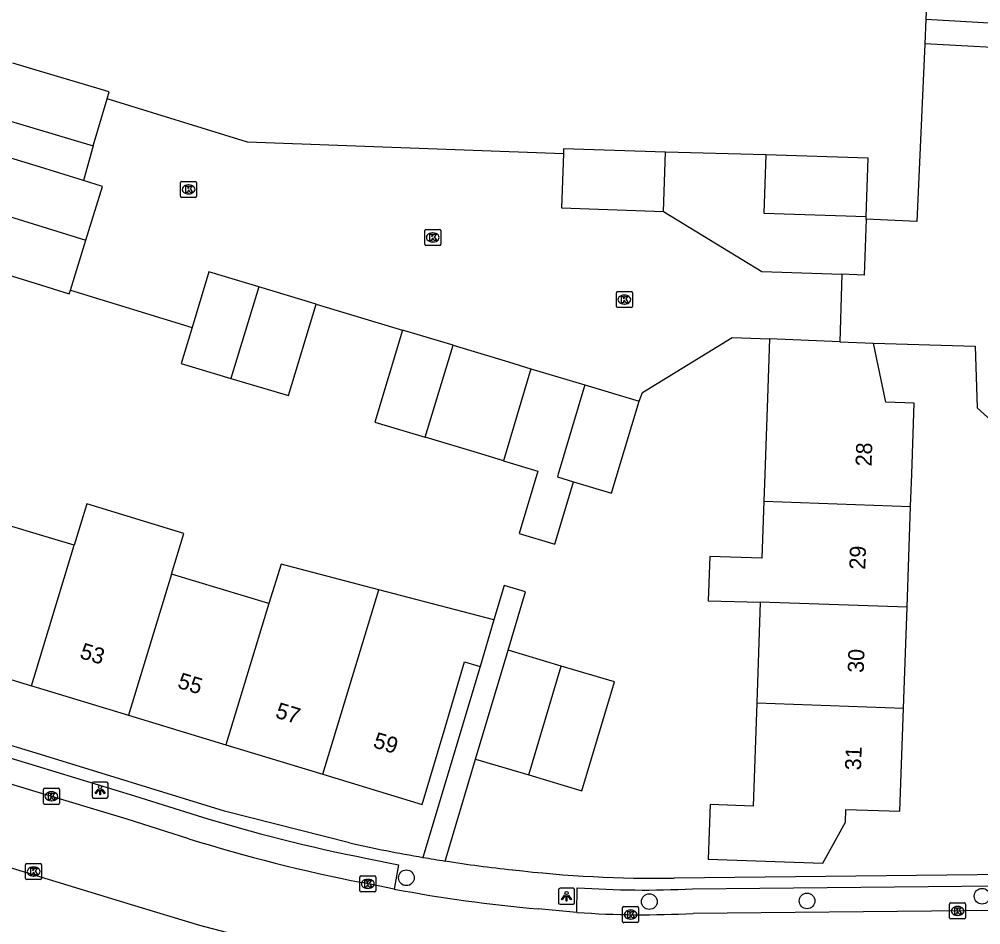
# Model space of a CAD drawing. Extents: x 158461 to 159795, y 387220 to 388672.
# Drawn here: x 159498.9 to 159558.9, y 387971.9 to 388028.4 of the extents above; entities that cross this region are included whole.
import ezdxf

# ---------------------------------------------------------------- set-up
doc = ezdxf.new("R2010")
doc.units = 0
for name, color, linetype in [('IMGEO_Boom', 7, 'Continuous'), ('IMGEO_Kolk', 7, 'Continuous'), ('IMGEO_Lichtpunt', 7, 'Continuous'), ('IMGEO_Muur', 7, 'Continuous'), ('IMGEO_Pand', 7, 'Continuous'), ('IMGEO_Pand_nummerreeks', 7, 'Continuous'), ('IMGEO_Rijbaan_lokaal_open', 7, 'Continuous'), ('IMGEO_Verkeerseiland_open', 7, 'Continuous'), ('IMGEO_Voetpad_open', 7, 'Continuous')]:
    doc.layers.add(name, color=color, linetype=linetype)

msp = doc.modelspace()

# ---------------------------------------------------------------- linework, layer by layer
at = {"layer": 'IMGEO_Boom'}
for centre in [(159523.086, 387974.846), (159558.991, 387973.699), (159538.238, 387973.359), (159548.075, 387973.403)]:
    msp.add_circle(centre, 0.489, dxfattribs=at)
at = {"layer": 'IMGEO_Kolk'}
for p, q in [((159509.003, 388017.34), (159509.003, 388018.192)), ((159509.078, 388018.266), (159509.93, 388018.266)), ((159509.491, 388018.046), (159509.516, 388018.046)), ((159510.004, 388018.192), (159510.004, 388017.34)), ((159509.93, 388017.266), (159509.078, 388017.266)), ((159509.514, 388017.486), (159509.489, 388017.486)), ((159524.231, 388014.342), (159524.231, 388015.194)), ((159524.306, 388015.268), (159525.158, 388015.268)), ((159524.719, 388015.048), (159524.744, 388015.048)), ((159525.232, 388015.194), (159525.232, 388014.342)), ((159525.158, 388014.268), (159524.306, 388014.268)), ((159524.742, 388014.488), (159524.717, 388014.488)), ((159536.182, 388010.468), (159536.182, 388011.32)), ((159536.257, 388011.394), (159537.109, 388011.394)), ((159536.67, 388011.174), (159536.695, 388011.174)), ((159537.183, 388011.32), (159537.183, 388010.468)), ((159536.693, 388010.614), (159536.668, 388010.614)), ((159537.109, 388010.394), (159536.257, 388010.394)), ((159500.447, 387979.499), (159500.447, 387980.351)), ((159500.522, 387980.425), (159501.374, 387980.425)), ((159500.935, 387980.205), (159500.96, 387980.205)), ((159501.448, 387980.351), (159501.448, 387979.499)), ((159501.374, 387979.425), (159500.522, 387979.425)), ((159500.958, 387979.645), (159500.933, 387979.645)), ((159499.335, 387974.81), (159499.335, 387975.662)), ((159499.41, 387975.736), (159500.262, 387975.736)), ((159499.823, 387975.516), (159499.848, 387975.516)), ((159500.336, 387975.662), (159500.336, 387974.81)), ((159500.262, 387974.736), (159499.41, 387974.736)), ((159499.846, 387974.956), (159499.821, 387974.956)), ((159520.182, 387974.042), (159520.182, 387974.894)), ((159520.257, 387974.968), (159521.109, 387974.968)), ((159520.67, 387974.748), (159520.695, 387974.748)), ((159521.183, 387974.894), (159521.183, 387974.042)), ((159521.109, 387973.968), (159520.257, 387973.968)), ((159520.693, 387974.188), (159520.668, 387974.188)), ((159536.57, 387972.122), (159536.57, 387972.974)), ((159536.645, 387973.048), (159537.497, 387973.048)), ((159537.058, 387972.828), (159537.083, 387972.828)), ((159537.571, 387972.974), (159537.571, 387972.122)), ((159556.966, 387972.353), (159556.966, 387973.205)), ((159557.041, 387973.279), (159557.893, 387973.279)), ((159557.454, 387973.059), (159557.479, 387973.059)), ((159557.967, 387973.205), (159557.967, 387972.353)), ((159537.081, 387972.268), (159537.056, 387972.268)), ((159557.893, 387972.279), (159557.041, 387972.279)), ((159557.477, 387972.499), (159557.452, 387972.499)), ((159537.497, 387972.048), (159536.645, 387972.048))]:
    msp.add_line(p, q, dxfattribs=at)
for points in [[(159509.003, 388017.34), (159509.003, 388018.192)], [(159509.078, 388018.266), (159509.93, 388018.266)], [(159509.324, 388017.966), (159509.447, 388017.966), (159509.447, 388017.815), (159509.577, 388017.966), (159509.741, 388017.966), (159509.595, 388017.815), (159509.748, 388017.566), (159509.596, 388017.566), (159509.511, 388017.73), (159509.447, 388017.663), (159509.447, 388017.566), (159509.324, 388017.566), (159509.324, 388017.966)], [(159510.004, 388018.192), (159510.004, 388017.34)], [(159509.93, 388017.266), (159509.078, 388017.266)], [(159524.231, 388014.342), (159524.231, 388015.194)], [(159524.306, 388015.268), (159525.158, 388015.268)], [(159524.552, 388014.968), (159524.675, 388014.968), (159524.675, 388014.817), (159524.805, 388014.968), (159524.969, 388014.968), (159524.823, 388014.817), (159524.976, 388014.568), (159524.824, 388014.568), (159524.739, 388014.732), (159524.675, 388014.665), (159524.675, 388014.568), (159524.552, 388014.568), (159524.552, 388014.968)], [(159525.232, 388015.194), (159525.232, 388014.342)], [(159525.158, 388014.268), (159524.306, 388014.268)], [(159536.182, 388010.468), (159536.182, 388011.32)], [(159536.257, 388011.394), (159537.109, 388011.394)], [(159537.183, 388011.32), (159537.183, 388010.468)], [(159536.503, 388011.094), (159536.626, 388011.094), (159536.626, 388010.943), (159536.756, 388011.094), (159536.92, 388011.094), (159536.774, 388010.943), (159536.927, 388010.694), (159536.775, 388010.694), (159536.69, 388010.858), (159536.626, 388010.791), (159536.626, 388010.694), (159536.503, 388010.694), (159536.503, 388011.094)], [(159537.109, 388010.394), (159536.257, 388010.394)], [(159500.447, 387979.499), (159500.447, 387980.351)], [(159500.522, 387980.425), (159501.374, 387980.425)], [(159500.768, 387980.125), (159500.891, 387980.125), (159500.891, 387979.974), (159501.021, 387980.125), (159501.185, 387980.125), (159501.039, 387979.974), (159501.192, 387979.725), (159501.04, 387979.725), (159500.955, 387979.889), (159500.891, 387979.822), (159500.891, 387979.725), (159500.768, 387979.725), (159500.768, 387980.125)], [(159501.448, 387980.351), (159501.448, 387979.499)], [(159501.374, 387979.425), (159500.522, 387979.425)], [(159499.335, 387974.81), (159499.335, 387975.662)], [(159499.41, 387975.736), (159500.262, 387975.736)], [(159499.656, 387975.436), (159499.779, 387975.436), (159499.779, 387975.285), (159499.909, 387975.436), (159500.073, 387975.436), (159499.927, 387975.285), (159500.08, 387975.036), (159499.928, 387975.036), (159499.843, 387975.2), (159499.779, 387975.133), (159499.779, 387975.036), (159499.656, 387975.036), (159499.656, 387975.436)], [(159500.336, 387975.662), (159500.336, 387974.81)], [(159500.262, 387974.736), (159499.41, 387974.736)], [(159520.182, 387974.042), (159520.182, 387974.894)], [(159520.257, 387974.968), (159521.109, 387974.968)], [(159520.503, 387974.668), (159520.626, 387974.668), (159520.626, 387974.517), (159520.756, 387974.668), (159520.92, 387974.668), (159520.774, 387974.517), (159520.927, 387974.268), (159520.775, 387974.268), (159520.69, 387974.432), (159520.626, 387974.365), (159520.626, 387974.268), (159520.503, 387974.268), (159520.503, 387974.668)], [(159521.183, 387974.894), (159521.183, 387974.042)], [(159521.109, 387973.968), (159520.257, 387973.968)], [(159536.57, 387972.122), (159536.57, 387972.974)], [(159536.645, 387973.048), (159537.497, 387973.048)], [(159537.571, 387972.974), (159537.571, 387972.122)], [(159556.966, 387972.353), (159556.966, 387973.205)], [(159557.041, 387973.279), (159557.893, 387973.279)], [(159557.287, 387972.979), (159557.41, 387972.979), (159557.41, 387972.828), (159557.54, 387972.979), (159557.704, 387972.979), (159557.558, 387972.828), (159557.711, 387972.579), (159557.559, 387972.579), (159557.474, 387972.743), (159557.41, 387972.676), (159557.41, 387972.579), (159557.287, 387972.579), (159557.287, 387972.979)], [(159557.967, 387973.205), (159557.967, 387972.353)], [(159536.891, 387972.748), (159537.014, 387972.748), (159537.014, 387972.597), (159537.144, 387972.748), (159537.308, 387972.748), (159537.162, 387972.597), (159537.315, 387972.348), (159537.163, 387972.348), (159537.078, 387972.512), (159537.014, 387972.445), (159537.014, 387972.348), (159536.891, 387972.348), (159536.891, 387972.748)], [(159557.893, 387972.279), (159557.041, 387972.279)], [(159537.497, 387972.048), (159536.645, 387972.048)]]:
    msp.add_lwpolyline(points, dxfattribs=at)
for centre, start, end in [((159509.08, 388018.19), 91.55205, 178.44795), ((159509.08, 388018.19), 91.55205, 178.44795), ((159509.928, 388018.19), 1.55205, 88.44795), ((159509.928, 388018.19), 1.55205, 88.44795), ((159509.08, 388017.342), 181.55205, 268.44795), ((159509.08, 388017.342), 181.55205, 268.44795), ((159509.928, 388017.342), 271.55205, 358.44795), ((159509.928, 388017.342), 271.55205, 358.44795), ((159524.308, 388015.192), 91.55205, 178.44795), ((159524.308, 388015.192), 91.55205, 178.44795), ((159525.156, 388015.192), 1.55205, 88.44795), ((159525.156, 388015.192), 1.55205, 88.44795), ((159524.308, 388014.344), 181.55205, 268.44795), ((159524.308, 388014.344), 181.55205, 268.44795), ((159525.156, 388014.344), 271.55205, 358.44795), ((159525.156, 388014.344), 271.55205, 358.44795), ((159536.259, 388011.318), 91.55205, 178.44795), ((159536.259, 388011.318), 91.55205, 178.44795), ((159537.107, 388011.318), 1.55205, 88.44795), ((159537.107, 388011.318), 1.55205, 88.44795), ((159536.259, 388010.47), 181.55205, 268.44795), ((159536.259, 388010.47), 181.55205, 268.44795), ((159537.107, 388010.47), 271.55205, 358.44795), ((159537.107, 388010.47), 271.55205, 358.44795), ((159500.524, 387980.349), 91.55205, 178.44795), ((159500.524, 387980.349), 91.55205, 178.44795), ((159501.372, 387980.349), 1.55205, 88.44795), ((159501.372, 387980.349), 1.55205, 88.44795), ((159500.524, 387979.501), 181.55205, 268.44795), ((159500.524, 387979.501), 181.55205, 268.44795), ((159501.372, 387979.501), 271.55205, 358.44795), ((159501.372, 387979.501), 271.55205, 358.44795), ((159499.412, 387975.66), 91.55205, 178.44795), ((159499.412, 387975.66), 91.55205, 178.44795), ((159500.26, 387975.66), 1.55205, 88.44795), ((159500.26, 387975.66), 1.55205, 88.44795), ((159499.412, 387974.812), 181.55205, 268.44795), ((159499.412, 387974.812), 181.55205, 268.44795), ((159500.26, 387974.812), 271.55205, 358.44795), ((159500.26, 387974.812), 271.55205, 358.44795), ((159520.259, 387974.892), 91.55205, 178.44795), ((159520.259, 387974.892), 91.55205, 178.44795), ((159521.107, 387974.892), 1.55205, 88.44795), ((159521.107, 387974.892), 1.55205, 88.44795), ((159520.259, 387974.044), 181.55205, 268.44795), ((159520.259, 387974.044), 181.55205, 268.44795), ((159521.107, 387974.044), 271.55205, 358.44795), ((159521.107, 387974.044), 271.55205, 358.44795), ((159536.647, 387972.972), 91.55205, 178.44795), ((159536.647, 387972.972), 91.55205, 178.44795), ((159537.495, 387972.972), 1.55205, 88.44795), ((159537.495, 387972.972), 1.55205, 88.44795), ((159557.043, 387973.203), 91.55205, 178.44795), ((159557.043, 387973.203), 91.55205, 178.44795), ((159557.891, 387973.203), 1.55205, 88.44795), ((159557.891, 387973.203), 1.55205, 88.44795), ((159557.043, 387972.355), 181.55205, 268.44795), ((159557.043, 387972.355), 181.55205, 268.44795), ((159557.891, 387972.355), 271.55205, 358.44795), ((159557.891, 387972.355), 271.55205, 358.44795), ((159536.647, 387972.124), 181.55205, 268.44795), ((159536.647, 387972.124), 181.55205, 268.44795), ((159537.495, 387972.124), 271.55205, 358.44795), ((159537.495, 387972.124), 271.55205, 358.44795)]:
    msp.add_arc(centre, 0.0765, start, end, dxfattribs=at)
for centre, major_axis, ratio, start_param, end_param in [((159509.49, 388017.766), (-0.387, 0.002), 0.722429, 4.712389, 7.853982), ((159509.515, 388017.766), (-0.39, 0.002), 0.717154, 1.570796, 4.712389), ((159524.718, 388014.768), (-0.387, 0.002), 0.722429, 4.712389, 7.853982), ((159524.743, 388014.768), (-0.39, 0.002), 0.717154, 1.570796, 4.712389), ((159536.669, 388010.894), (-0.387, 0.002), 0.722429, 4.712389, 7.853982), ((159536.694, 388010.894), (-0.39, 0.002), 0.717154, 1.570796, 4.712389), ((159500.934, 387979.925), (-0.387, 0.002), 0.722429, 4.712389, 7.853982), ((159500.959, 387979.925), (-0.39, 0.002), 0.717154, 1.570796, 4.712389), ((159499.822, 387975.236), (-0.387, 0.002), 0.722429, 4.712389, 7.853982), ((159499.847, 387975.236), (-0.39, 0.002), 0.717154, 1.570796, 4.712389), ((159520.669, 387974.468), (-0.387, 0.002), 0.722429, 4.712389, 7.853982), ((159520.694, 387974.468), (-0.39, 0.002), 0.717154, 1.570796, 4.712389), ((159537.057, 387972.548), (-0.387, 0.002), 0.722429, 4.712389, 7.853982), ((159537.082, 387972.548), (-0.39, 0.002), 0.717154, 1.570796, 4.712389), ((159557.453, 387972.779), (-0.387, 0.002), 0.722429, 4.712389, 7.853982), ((159557.478, 387972.779), (-0.39, 0.002), 0.717154, 1.570796, 4.712389)]:
    msp.add_ellipse(centre, major_axis=major_axis, ratio=ratio, start_param=start_param, end_param=end_param, dxfattribs=at)
at = {"layer": 'IMGEO_Lichtpunt'}
for p, q in [((159503.484, 387980.716), (159503.484, 387979.909)), ((159503.484, 387980.716), (159503.484, 387979.909)), ((159504.386, 387980.811), (159503.578, 387980.811)), ((159504.386, 387980.811), (159503.578, 387980.811)), ((159504.48, 387979.909), (159504.48, 387980.716)), ((159504.48, 387979.909), (159504.48, 387980.716)), ((159503.578, 387979.815), (159504.386, 387979.815)), ((159503.578, 387979.815), (159504.386, 387979.815)), ((159532.577, 387974.099), (159532.577, 387973.292)), ((159532.577, 387974.099), (159532.577, 387973.292)), ((159533.479, 387974.194), (159532.671, 387974.194)), ((159533.479, 387974.194), (159532.671, 387974.194)), ((159533.573, 387973.292), (159533.573, 387974.099)), ((159533.573, 387973.292), (159533.573, 387974.099)), ((159532.671, 387973.198), (159533.479, 387973.198)), ((159532.671, 387973.198), (159533.479, 387973.198))]:
    msp.add_line(p, q, dxfattribs=at)
for points in [[(159503.858, 387980.38), (159503.897, 387980.352), (159503.709, 387980.09), (159503.671, 387980.117), (159503.858, 387980.38)], [(159503.96, 387980.332), (159504.007, 387980.332), (159504.007, 387980.01), (159503.96, 387980.01), (159503.96, 387980.332)], [(159504.07, 387980.352), (159504.108, 387980.379), (159504.295, 387980.117), (159504.256, 387980.089), (159504.07, 387980.352)], [(159532.951, 387973.763), (159532.99, 387973.735), (159532.802, 387973.473), (159532.764, 387973.5), (159532.951, 387973.763)], [(159533.053, 387973.715), (159533.1, 387973.715), (159533.1, 387973.393), (159533.053, 387973.393), (159533.053, 387973.715)], [(159533.163, 387973.735), (159533.201, 387973.762), (159533.388, 387973.5), (159533.349, 387973.472), (159533.163, 387973.735)]]:
    msp.add_lwpolyline(points, dxfattribs=at)
for centre in [(159503.983, 387980.514), (159533.076, 387973.897)]:
    msp.add_circle(centre, 0.0994, dxfattribs=at)
for centre, start, end in [((159503.578, 387980.716), 90, 180), ((159503.578, 387980.716), 90, 180), ((159504.386, 387980.716), 0, 90), ((159504.386, 387980.716), 0, 90), ((159503.578, 387979.909), 180, 270), ((159503.578, 387979.909), 180, 270), ((159504.386, 387979.909), 270, 0), ((159504.386, 387979.909), 270, 360), ((159532.671, 387974.099), 90, 180), ((159532.671, 387974.099), 90, 180), ((159533.479, 387974.099), 0, 90), ((159533.479, 387974.099), 0, 90), ((159532.671, 387973.292), 180, 270), ((159532.671, 387973.292), 180, 270), ((159533.479, 387973.292), 270, 0), ((159533.479, 387973.292), 270, 360)]:
    msp.add_arc(centre, 0.0946, start, end, dxfattribs=at)
at = {"layer": 'IMGEO_Muur'}
for points in [[(159555.559, 388030.163), (159555.48, 388028.371)], [(159555.48, 388028.371), (159555.413, 388026.841)], [(159555.413, 388026.841), (159554.927, 388015.773)], [(159554.927, 388015.773), (159551.754, 388015.898)]]:
    msp.add_lwpolyline(points, dxfattribs=at)
at = {"layer": 'IMGEO_Pand'}
for points in [[(159504.423, 388023.408), (159504.554, 388023.85), (159500, 388025.195), (159498.538, 388025.627)], [(159503.56, 388020.485), (159504.423, 388023.408)], [(159497.542, 388022.263), (159500, 388021.537), (159503.56, 388020.485)], [(159539.25, 388020.076), (159532.894, 388020.298), (159532.883, 388019.977)], [(159502.95, 388018.313), (159500, 388019.227), (159498.414, 388019.717), (159497.378, 388016.371)], [(159532.883, 388019.977), (159532.766, 388016.617), (159539.122, 388016.395)], [(159539.122, 388016.395), (159539.25, 388020.076)], [(159545.504, 388019.925), (159539.25, 388020.076)], [(159545.504, 388019.925), (159545.378, 388016.285), (159551.76, 388016.065)], [(159551.76, 388016.065), (159551.886, 388019.703), (159545.504, 388019.925)], [(159503.095, 388014.603), (159504.13, 388017.948), (159502.95, 388018.313)], [(159497.378, 388016.371), (159496.343, 388013.025), (159500, 388011.894), (159502.059, 388011.256), (159502.132, 388011.491)], [(159497.378, 388016.371), (159503.095, 388014.603)], [(159539.122, 388016.395), (159545.251, 388012.645), (159550.235, 388012.472)], [(159551.754, 388015.898), (159551.76, 388016.065)], [(159551.754, 388015.898), (159551.633, 388012.423), (159550.235, 388012.472)], [(159502.132, 388011.491), (159503.095, 388014.603)], [(159513.882, 388011.685), (159510.756, 388012.62), (159509.721, 388009.158)], [(159513.882, 388011.685), (159512.148, 388005.981)], [(159517.45, 388010.618), (159513.882, 388011.685)], [(159512.148, 388005.981), (159515.743, 388004.906), (159517.45, 388010.618)], [(159509.721, 388009.158), (159509.049, 388006.908), (159512.148, 388005.981)], [(159522.841, 388008.992), (159521.126, 388003.254), (159524.261, 388002.317)], [(159526.004, 388008.047), (159522.841, 388008.992)], [(159545.733, 388008.451), (159545.604, 388004.753), (159545.438, 388000), (159545.379, 387998.317)], [(159550.125, 388008.259), (159545.733, 388008.451)], [(159550.125, 388008.259), (159552.217, 388008.167)], [(159554.53, 387997.999), (159554.6, 388000), (159554.754, 388004.435), (159552.985, 388004.496), (159552.217, 388008.167)], [(159524.261, 388002.317), (159526.004, 388008.047)], [(159526.004, 388008.047), (159529.451, 388007.016), (159530.856, 388006.582)], [(159530.856, 388006.582), (159529.141, 388000.844)], [(159530.856, 388006.582), (159534.225, 388005.575)], [(159534.225, 388005.575), (159532.558, 388000), (159532.51, 387999.837), (159533.516, 387999.536)], [(159534.225, 388005.575), (159537.595, 388004.568)], [(159533.516, 387999.536), (159535.88, 387998.83), (159536.23, 388000), (159537.595, 388004.568)], [(159529.141, 388000.844), (159527.736, 388001.278), (159524.261, 388002.317)], [(159529.141, 388000.844), (159531.293, 388000.201), (159530.128, 387996.301), (159532.35, 387995.637), (159533.516, 387999.536)], [(159508.435, 387993.769), (159509.209, 387996.315), (159503.156, 387998.156), (159502.373, 387995.581)], [(159545.379, 387998.317), (159545.256, 387994.767), (159542.01, 387994.868), (159541.914, 387992.123), (159545.16, 387992.023)], [(159545.379, 387998.317), (159554.53, 387997.999)], [(159554.312, 387991.714), (159554.53, 387997.999)], [(159502.373, 387995.581), (159500, 387996.29), (159496.311, 387997.392)], [(159499.71, 387986.822), (159500, 387987.776), (159502.373, 387995.581)], [(159521.368, 387992.802), (159520.108, 387993.132), (159515.279, 387994.397), (159514.498, 387991.956)], [(159508.435, 387993.769), (159505.763, 387984.981)], [(159514.498, 387991.956), (159508.435, 387993.769)], [(159517.87, 387981.299), (159521.368, 387992.802)], [(159528.549, 387990.92), (159521.368, 387992.802)], [(159514.498, 387991.956), (159511.818, 387983.14)], [(159545.16, 387992.023), (159544.942, 387985.747)], [(159554.312, 387991.714), (159545.16, 387992.023)], [(159554.093, 387985.429), (159554.312, 387991.714)], [(159528.549, 387990.92), (159527.68, 387988.017)], [(159527.406, 387982.25), (159529.436, 387989.039)], [(159532.745, 387988.05), (159529.436, 387989.039)], [(159493.657, 387988.663), (159499.71, 387986.822)], [(159517.87, 387981.299), (159524.064, 387979.415), (159525.496, 387984.206), (159526.721, 387988.303), (159527.68, 387988.017)], [(159530.716, 387981.261), (159532.745, 387988.05)], [(159530.716, 387981.261), (159534.027, 387980.271), (159536.056, 387987.06), (159532.745, 387988.05)], [(159499.71, 387986.822), (159500, 387986.734), (159505.763, 387984.981)], [(159544.942, 387985.747), (159544.718, 387979.311), (159542.03, 387979.405), (159541.912, 387976.008), (159549.054, 387975.757), (159550.475, 387978.312), (159550.502, 387979.11), (159553.869, 387978.993), (159554.093, 387985.429)], [(159544.942, 387985.747), (159554.093, 387985.429)], [(159505.763, 387984.981), (159511.818, 387983.14)], [(159511.818, 387983.14), (159517.87, 387981.299)], [(159527.406, 387982.25), (159530.716, 387981.261)]]:
    msp.add_lwpolyline(points, dxfattribs=at)
at = {"layer": 'IMGEO_Rijbaan_lokaal_open'}
for points in [[(159555.559, 388030.163), (159555.48, 388028.371)], [(159555.48, 388028.371), (159562.329, 388027.978)], [(159555.413, 388026.841), (159554.927, 388015.773), (159551.754, 388015.898)], [(159562.305, 388026.475), (159555.413, 388026.841)], [(159532.883, 388019.977), (159513.178, 388020.699), (159504.423, 388023.408)], [(159503.56, 388020.485), (159502.95, 388018.313)], [(159550.235, 388012.472), (159550.125, 388008.259)], [(159502.132, 388011.491), (159509.721, 388009.158)], [(159517.45, 388010.618), (159522.841, 388008.992)], [(159537.595, 388004.568), (159537.81, 388005.103), (159543.397, 388008.525), (159545.733, 388008.451)], [(159552.217, 388008.167), (159558.555, 388007.998), (159558.693, 388004.139), (159560.196, 388002.783), (159560.248, 388000), (159560.527, 387985.097), (159562.313, 387983.464), (159562.359, 387981.814)], [(159509.527, 387977.279), (159505.675, 387978.492), (159500, 387980.214), (159474.936, 387987.818)], [(159497.608, 387975.716), (159500, 387974.988), (159505.926, 387973.185), (159510.178, 387971.885), (159517.717, 387969.927)], [(159522.325, 387974.144), (159520.333, 387974.542)], [(159533.716, 387972.687), (159531.298, 387972.905)], [(159559.949, 387972.799), (159557.953, 387972.785), (159540.971, 387972.626)]]:
    msp.add_lwpolyline(points, dxfattribs=at)
for centre, radius, start, end in [((159540.69, 388077.613), 105.062, 252.74573, 258.82775), ((159539.489, 388065.338), 92.796, 259.34072, 264.9358), ((159537.835, 388031.086), 58.544, 265.96569, 273.07085)]:
    msp.add_arc(centre, radius, start, end, dxfattribs=at)
at = {"layer": 'IMGEO_Verkeerseiland_open'}
msp.add_lwpolyline([(159555.48, 388028.371), (159555.413, 388026.841)], dxfattribs=at)
at = {"layer": 'IMGEO_Voetpad_open'}
for points in [[(159519.539, 387977.023), (159511.751, 387979), (159500, 387982.615), (159462.279, 387994.05), (159458.548, 387995.212), (159443.18, 388000), (159441.6, 388000.492)], [(159462.149, 387991.698), (159462.628, 387993.162), (159500, 387981.824), (159506.138, 387979.961), (159510.04, 387978.732)], [(159529.436, 387989.039), (159530.522, 387992.671), (159529.192, 387993.069), (159528.549, 387990.92)], [(159527.68, 387988.017), (159524.12, 387976.118)], [(159525.508, 387975.892), (159527.406, 387982.25)], [(159520.641, 387976.051), (159522.6, 387975.659), (159522.325, 387974.144)], [(159560.572, 387975.049), (159539.78, 387974.817)], [(159533.716, 387972.687), (159533.748, 387974.229)], [(159540.926, 387974.166), (159559.838, 387974.343), (159559.949, 387972.799)]]:
    msp.add_lwpolyline(points, dxfattribs=at)
for centre, radius, start, end in [((159540.61, 388077.31), 103.209, 252.77085, 258.84404), ((159539.431, 388065.666), 90.847, 257.35217, 260.29748), ((159540.325, 388071.268), 96.52, 260.33462, 261.16942), ((159539.208, 388063.998), 89.164, 261.16153, 263.88832), ((159538.894, 388054.885), 80.073, 263.41725, 270.63367), ((159537.839, 388031.39), 57.307, 265.90635, 273.08793)]:
    msp.add_arc(centre, radius, start, end, dxfattribs=at)

# ---------------------------------------------------------------- texts
at = {"layer": 'IMGEO_Pand_nummerreeks'}
for s, rotation, p in [('28', 88.00995, (159552.095, 388000.482)), ('29', 88.00703, (159551.704, 387994.044)), ('53', 343.08629, (159502.659, 387988.559)), ('30', 88.00703, (159551.608, 387987.611)), ('55', 343.08382, (159508.758, 387986.704)), ('57', 343.08382, (159514.858, 387984.849)), ('59', 343.08382, (159520.957, 387982.994)), ('31', 88.00703, (159551.436, 387981.536))]:
    msp.add_text(s, height=1, rotation=rotation, dxfattribs=at).set_placement(p)

doc.saveas('drawing.dxf')
